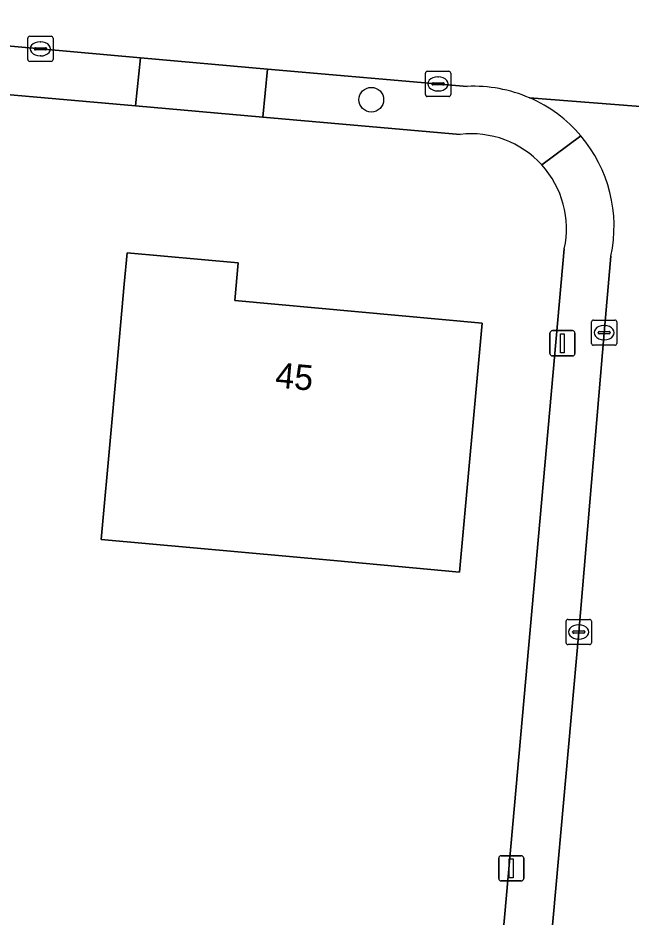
# Model space of a CAD drawing. Extents: x 162722 to 165104, y 384719 to 386284.
# Drawn here: x 163926.07 to 163950.36, y 385149.88 to 385185.5 of the extents above; entities that cross this region are included whole.
import ezdxf

# ---------------------------------------------------------------- set-up
doc = ezdxf.new("R2010")
doc.units = 0
for name, color, linetype in [('IMGEO_Boom', 7, 'Continuous'), ('IMGEO_Erf', 7, 'Continuous'), ('IMGEO_Kolk', 7, 'Continuous'), ('IMGEO_Lichtmast', 7, 'Continuous'), ('IMGEO_Pand', 7, 'Continuous'), ('IMGEO_Pand_nummerreeks', 7, 'Continuous'), ('IMGEO_Parkeervlak_open', 7, 'Continuous'), ('IMGEO_Rijbaan_lokaal_gesloten', 7, 'Continuous'), ('IMGEO_Voetpad_open', 7, 'Continuous')]:
    doc.layers.add(name, color=color, linetype=linetype)

msp = doc.modelspace()

# ---------------------------------------------------------------- linework, layer by layer
at = {"layer": 'IMGEO_Boom'}
msp.add_circle((163940.069, 385182.264), 0.489, dxfattribs=at)
at = {"layer": 'IMGEO_Erf'}
for points in [[(163943.594, 385180.886), (163935.769, 385181.571), (163930.724, 385182.023), (163925.145, 385182.505), (163920.708, 385182.9), (163891.867, 385185.503)], [(163943.805, 385131.438), (163944.749, 385142.995), (163945.158, 385147.789), (163947.718, 385176.353)]]:
    msp.add_lwpolyline(points, dxfattribs=at)
msp.add_lwpolyline([(163930.28, 385174.959), (163930.393, 385176.203), (163934.794, 385175.802), (163934.658, 385174.304), (163944.459, 385173.413), (163943.562, 385163.549), (163938.583, 385164.002), (163929.36, 385164.84), (163929.742, 385169.039), (163929.94, 385171.224)], close=True, dxfattribs=at)
for centre, start, end in [((163944.042, 385177.153), 42.2729, 96.8406), ((163944.044, 385177.151), 347.7465, 42.3177)]:
    msp.add_arc(centre, 3.76, start, end, dxfattribs=at)
at = {"layer": 'IMGEO_Kolk'}
for p, q in [((163926.454, 385183.854), (163926.454, 385184.706)), ((163926.529, 385184.78), (163927.381, 385184.78)), ((163927.455, 385184.706), (163927.455, 385183.854)), ((163926.713, 385184.274), (163926.713, 385184.286)), ((163926.756, 385184.323), (163927.154, 385184.323)), ((163926.942, 385184.56), (163926.967, 385184.56)), ((163927.197, 385184.286), (163927.197, 385184.274)), ((163927.151, 385184.237), (163926.753, 385184.237)), ((163926.965, 385184), (163926.94, 385184)), ((163927.381, 385183.78), (163926.529, 385183.78)), ((163942.214, 385182.466), (163942.214, 385183.318)), ((163942.289, 385183.392), (163943.141, 385183.392)), ((163943.215, 385183.318), (163943.215, 385182.466)), ((163942.473, 385182.886), (163942.473, 385182.898)), ((163942.911, 385182.849), (163942.513, 385182.849)), ((163942.516, 385182.935), (163942.914, 385182.935)), ((163942.702, 385183.172), (163942.727, 385183.172)), ((163942.957, 385182.898), (163942.957, 385182.886)), ((163942.725, 385182.612), (163942.7, 385182.612)), ((163943.141, 385182.392), (163942.289, 385182.392)), ((163948.797, 385172.607), (163948.797, 385173.459)), ((163948.872, 385173.533), (163949.724, 385173.533)), ((163949.285, 385173.313), (163949.31, 385173.313)), ((163949.798, 385173.459), (163949.798, 385172.607)), ((163949.056, 385173.027), (163949.056, 385173.039)), ((163949.494, 385172.99), (163949.096, 385172.99)), ((163949.099, 385173.076), (163949.497, 385173.076)), ((163949.54, 385173.039), (163949.54, 385173.027)), ((163949.724, 385172.533), (163948.872, 385172.533)), ((163949.308, 385172.753), (163949.283, 385172.753)), ((163947.79, 385160.745), (163947.79, 385161.597)), ((163947.865, 385161.671), (163948.717, 385161.671)), ((163948.791, 385161.597), (163948.791, 385160.745)), ((163948.049, 385161.165), (163948.049, 385161.177)), ((163948.487, 385161.128), (163948.089, 385161.128)), ((163948.092, 385161.214), (163948.49, 385161.214)), ((163948.278, 385161.451), (163948.303, 385161.451)), ((163948.533, 385161.177), (163948.533, 385161.165)), ((163948.301, 385160.891), (163948.276, 385160.891)), ((163948.717, 385160.671), (163947.865, 385160.671))]:
    msp.add_line(p, q, dxfattribs=at)
for points in [[(163926.454, 385183.854), (163926.454, 385184.706)], [(163926.529, 385184.78), (163927.381, 385184.78)], [(163927.455, 385184.706), (163927.455, 385183.854)], [(163927.381, 385183.78), (163926.529, 385183.78)], [(163942.214, 385182.466), (163942.214, 385183.318)], [(163942.289, 385183.392), (163943.141, 385183.392)], [(163943.215, 385183.318), (163943.215, 385182.466)], [(163943.141, 385182.392), (163942.289, 385182.392)], [(163948.797, 385172.607), (163948.797, 385173.459)], [(163948.872, 385173.533), (163949.724, 385173.533)], [(163949.798, 385173.459), (163949.798, 385172.607)], [(163949.724, 385172.533), (163948.872, 385172.533)], [(163947.79, 385160.745), (163947.79, 385161.597)], [(163947.865, 385161.671), (163948.717, 385161.671)], [(163948.791, 385161.597), (163948.791, 385160.745)], [(163948.717, 385160.671), (163947.865, 385160.671)]]:
    msp.add_lwpolyline(points, dxfattribs=at)
for centre, radius, start, end in [((163926.531, 385184.704), 0.0765, 91.552, 178.448), ((163926.531, 385184.704), 0.0765, 91.552, 178.448), ((163927.379, 385184.704), 0.0765, 1.552, 88.448), ((163927.379, 385184.704), 0.0765, 1.552, 88.448), ((163926.753, 385184.283), 0.0403, 85.8775, 175.7526), ((163926.75, 385184.273), 0.0366, 178.938, 274.7102), ((163927.154, 385184.28), 0.043, 264.8664, 352.4533), ((163927.158, 385184.285), 0.0386, 1.7309, 96.639), ((163926.531, 385183.856), 0.0765, 181.552, 268.448), ((163926.531, 385183.856), 0.0765, 181.552, 268.448), ((163927.379, 385183.856), 0.0765, 271.552, 358.448), ((163927.379, 385183.856), 0.0765, 271.552, 358.448), ((163942.291, 385183.316), 0.0765, 91.552, 178.448), ((163942.291, 385183.316), 0.0765, 91.552, 178.448), ((163943.139, 385183.316), 0.0765, 1.552, 88.448), ((163943.139, 385183.316), 0.0765, 1.552, 88.448), ((163942.513, 385182.895), 0.0403, 85.8775, 175.7526), ((163942.51, 385182.885), 0.0366, 178.938, 274.7102), ((163942.914, 385182.892), 0.043, 264.8664, 352.4533), ((163942.918, 385182.897), 0.0386, 1.7309, 96.639), ((163942.291, 385182.468), 0.0765, 181.552, 268.448), ((163942.291, 385182.468), 0.0765, 181.552, 268.448), ((163943.139, 385182.468), 0.0765, 271.552, 358.448), ((163943.139, 385182.468), 0.0765, 271.552, 358.448), ((163948.874, 385173.457), 0.0765, 91.552, 178.448), ((163948.874, 385173.457), 0.0765, 91.552, 178.448), ((163949.722, 385173.457), 0.0765, 1.552, 88.448), ((163949.722, 385173.457), 0.0765, 1.552, 88.448), ((163949.096, 385173.036), 0.0403, 85.8775, 175.7526), ((163949.093, 385173.026), 0.0366, 178.938, 274.7102), ((163949.497, 385173.033), 0.043, 264.8664, 352.4533), ((163949.501, 385173.038), 0.0386, 1.7309, 96.639), ((163948.874, 385172.609), 0.0765, 181.552, 268.448), ((163948.874, 385172.609), 0.0765, 181.552, 268.448), ((163949.722, 385172.609), 0.0765, 271.552, 358.448), ((163949.722, 385172.609), 0.0765, 271.552, 358.448), ((163947.867, 385161.595), 0.0765, 91.552, 178.448), ((163947.867, 385161.595), 0.0765, 91.552, 178.448), ((163948.715, 385161.595), 0.0765, 1.552, 88.448), ((163948.715, 385161.595), 0.0765, 1.552, 88.448), ((163948.089, 385161.174), 0.0403, 85.8775, 175.7526), ((163948.086, 385161.164), 0.0366, 178.938, 274.7102), ((163948.49, 385161.171), 0.043, 264.8664, 352.4533), ((163948.494, 385161.176), 0.0386, 1.7309, 96.639), ((163947.867, 385160.747), 0.0765, 181.552, 268.448), ((163947.867, 385160.747), 0.0765, 181.552, 268.448), ((163948.715, 385160.747), 0.0765, 271.552, 358.448), ((163948.715, 385160.747), 0.0765, 271.552, 358.448)]:
    msp.add_arc(centre, radius, start, end, dxfattribs=at)
for centre, major_axis, ratio, start_param, end_param in [((163926.941, 385184.28), (-0.387, 0.002), 0.722429, 4.712389, 7.853982), ((163926.966, 385184.28), (-0.39, 0.002), 0.717154, 1.570796, 4.712389), ((163942.701, 385182.892), (-0.387, 0.002), 0.722429, 4.712389, 7.853982), ((163942.726, 385182.892), (-0.39, 0.002), 0.717154, 1.570796, 4.712389), ((163949.284, 385173.033), (-0.387, 0.002), 0.722429, 4.712389, 7.853982), ((163949.309, 385173.033), (-0.39, 0.002), 0.717154, 1.570796, 4.712389), ((163948.277, 385161.171), (-0.387, 0.002), 0.722429, 4.712389, 7.853982), ((163948.302, 385161.171), (-0.39, 0.002), 0.717154, 1.570796, 4.712389)]:
    msp.add_ellipse(centre, major_axis=major_axis, ratio=ratio, start_param=start_param, end_param=end_param, dxfattribs=at)
at = {"layer": 'IMGEO_Lichtmast'}
for p, q in [((163947.149, 385172.213), (163947.149, 385173.013)), ((163947.149, 385173.013), (163947.149, 385172.213)), ((163947.249, 385173.113), (163948.039, 385173.113)), ((163948.039, 385173.113), (163947.249, 385173.113)), ((163948.139, 385173.013), (163948.139, 385172.213)), ((163948.139, 385172.213), (163948.139, 385173.013)), ((163948.039, 385172.113), (163947.249, 385172.113)), ((163947.249, 385172.113), (163948.039, 385172.113)), ((163945.118, 385151.407), (163945.118, 385152.207)), ((163945.118, 385152.207), (163945.118, 385151.407)), ((163945.218, 385152.307), (163946.008, 385152.307)), ((163946.008, 385152.307), (163945.218, 385152.307)), ((163946.108, 385152.207), (163946.108, 385151.407)), ((163946.108, 385151.407), (163946.108, 385152.207)), ((163946.008, 385151.307), (163945.218, 385151.307)), ((163945.218, 385151.307), (163946.008, 385151.307))]:
    msp.add_line(p, q, dxfattribs=at)
for points in [[(163947.569, 385172.988), (163947.719, 385172.988), (163947.719, 385172.238), (163947.569, 385172.238), (163947.569, 385172.988)], [(163945.538, 385152.182), (163945.688, 385152.182), (163945.688, 385151.432), (163945.538, 385151.432), (163945.538, 385152.182)]]:
    msp.add_lwpolyline(points, dxfattribs=at)
for centre, start, end in [((163947.249, 385173.013), 90, 180), ((163947.249, 385173.013), 90, 180), ((163948.039, 385173.013), 0, 90), ((163948.039, 385173.013), 360, 90), ((163947.249, 385172.213), 180, 270), ((163947.249, 385172.213), 180, 270), ((163948.039, 385172.213), 270, 0), ((163948.039, 385172.213), 270, 0), ((163945.218, 385152.207), 90, 180), ((163945.218, 385152.207), 90, 180), ((163946.008, 385152.207), 0, 90), ((163946.008, 385152.207), 360, 90), ((163945.218, 385151.407), 180, 270), ((163945.218, 385151.407), 180, 270), ((163946.008, 385151.407), 270, 0), ((163946.008, 385151.407), 270, 0)]:
    msp.add_arc(centre, 0.1, start, end, dxfattribs=at)
at = {"layer": 'IMGEO_Pand'}
msp.add_lwpolyline([(163929.742, 385169.039), (163929.36, 385164.84), (163938.583, 385164.002), (163943.562, 385163.549), (163944.459, 385173.413), (163934.658, 385174.304), (163934.794, 385175.802), (163930.393, 385176.203), (163930.28, 385174.959), (163929.94, 385171.224)], close=True, dxfattribs=at)
at = {"layer": 'IMGEO_Parkeervlak_open'}
msp.add_lwpolyline([(163926.955, 385184.28), (163925.324, 385184.422), (163925.145, 385182.505), (163930.724, 385182.023), (163930.915, 385183.92)], close=True, dxfattribs=at)
for points in [[(163943.865, 385182.791), (163935.948, 385183.471), (163935.769, 385181.571), (163943.594, 385180.886)], [(163948.37, 385180.834), (163946.824, 385179.682)], [(163946.824, 385179.682), (163948.37, 385180.834)], [(163947.718, 385176.353), (163945.158, 385147.789), (163947.078, 385147.645), (163948.291, 385161.171)], [(163948.291, 385161.171), (163949.298, 385173.033), (163949.567, 385176.071)]]:
    msp.add_lwpolyline(points, dxfattribs=at)
for centre, radius, start, end in [((163944.127, 385177.221), 5.576, 66.5603, 92.6918), ((163944.136, 385177.245), 5.551, 40.2873, 66.5454), ((163944.042, 385177.153), 3.76, 42.2729, 96.8406), ((163944.132, 385177.237), 5.559, 347.8914, 40.3226), ((163944.044, 385177.151), 3.76, 347.7465, 42.3177)]:
    msp.add_arc(centre, radius, start, end, dxfattribs=at)
at = {"layer": 'IMGEO_Rijbaan_lokaal_gesloten'}
for points in [[(163925.324, 385184.422), (163926.955, 385184.28), (163930.915, 385183.92), (163935.948, 385183.471), (163943.865, 385182.791)], [(163957.036, 385179.674), (163958.444, 385180.6), (163959.871, 385181.283), (163946.345, 385182.337)], [(163946.345, 385182.337), (163959.871, 385181.283), (163961.537, 385181.086), (163975.917, 385179.858), (163980.657, 385179.445), (163982.043, 385179.328), (164000, 385177.774), (164001.089, 385177.667), (164003.306, 385177.464), (164006.878, 385177.162), (164011.653, 385176.534), (164019.703, 385174.889), (164019.892, 385174.859), (164021.592, 385174.502), (164023.254, 385173.995), (164026.265, 385173.125), (164031.751, 385171.269), (164036.795, 385169.137), (164051.9, 385162.23), (164052.042, 385162.153), (164054.177, 385161.165), (164066.085, 385155.714)], [(163949.567, 385176.071), (163949.298, 385173.033), (163948.291, 385161.171), (163947.078, 385147.645), (163946.667, 385142.814), (163945.777, 385131.775), (163945.709, 385130.132), (163945.758, 385129.198), (163945.828, 385128.235)]]:
    msp.add_lwpolyline(points, dxfattribs=at)
for centre, radius, start, end in [((163944.127, 385177.221), 5.576, 66.5603, 92.6918), ((163944.136, 385177.245), 5.551, 40.2873, 66.5454), ((163944.132, 385177.237), 5.559, 347.8914, 40.3226)]:
    msp.add_arc(centre, radius, start, end, dxfattribs=at)
at = {"layer": 'IMGEO_Voetpad_open'}
msp.add_lwpolyline([(163930.915, 385183.92), (163930.724, 385182.023), (163935.769, 385181.571), (163935.948, 385183.471)], close=True, dxfattribs=at)

# ---------------------------------------------------------------- texts
at = {"layer": 'IMGEO_Pand_nummerreeks'}
msp.add_text('45', height=1, rotation=354.8056, dxfattribs=at).set_placement((163936.238, 385170.866))

doc.saveas('drawing.dxf')
